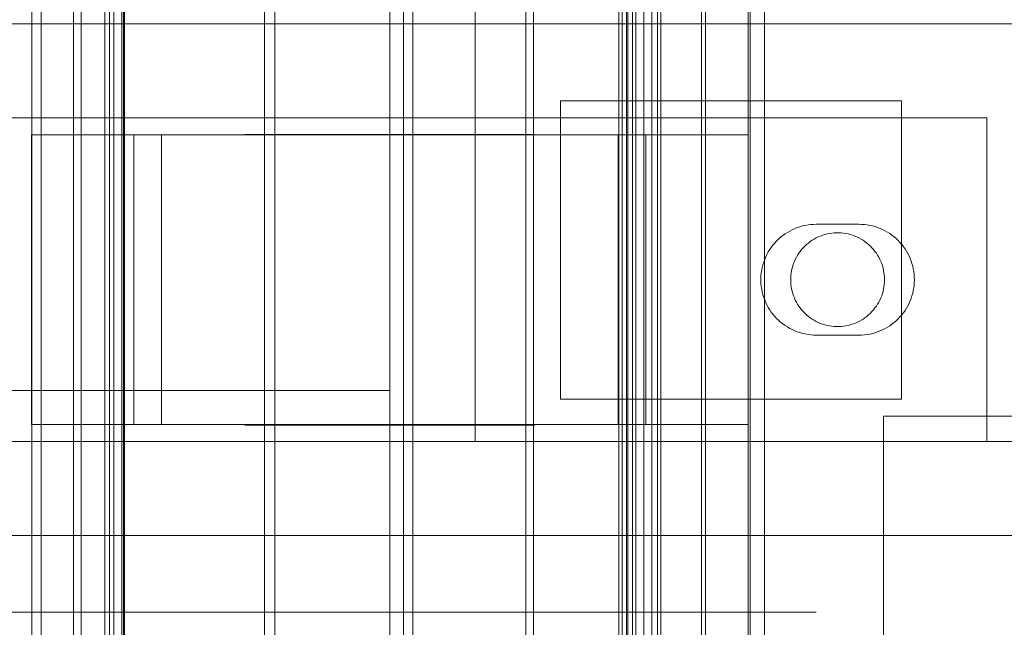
# Model space of a CAD drawing. Header units: millimetres. Extents: x -2233 to 65662, y -50530 to 6847.
# Tile 655 of 656: x 26707 to 26822, y -17772 to -17700. Entities that reach past the tile are written whole.
import ezdxf

# ---------------------------------------------------------------- set-up
doc = ezdxf.new("R2010")
doc.units = ezdxf.units.MM
for name, color, linetype, lineweight in [('COTAS_P', 1, 'Continuous', 0), ('superior_C03', 7, 'Continuous', 0), ('superior_C05', 7, 'Continuous', 0), ('superior_C05-C03', 7, 'Continuous', 0)]:
    doc.layers.add(name, color=color, linetype=linetype, lineweight=lineweight)
doc.dimstyles.new('R19_100', dxfattribs={"dimtxt": 250, "dimasz": 150, "dimexe": 150, "dimexo": 80, "dimgap": 100, "dimtad": 1, "dimtih": 1, "dimtoh": 1, "dimdsep": 46, "dimcen": 0.09, "dimadec": 0, "dimazin": 0, "dimtfac": 1, "dimtdec": 4, "dimtofl": 0, "dimtmove": 0, "dimatfit": 3, "dimfxl": 1, "dimtolj": 1, "dimtzin": 0, "dimarcsym": 0})

# ---------------------------------------------------------------- blocks, each defined once
blk = doc.blocks.new('DIM_R32_27')
at = {"layer": 'COTAS_P'}
for p, q in [((24250.07, -17080), (24400.07, -17035)), ((26750.07, -17080), (26600.07, -17035)), ((24250.07, -17980), (24250.07, -17080)), ((24250.07, -17080), (26750.07, -17080)), ((24250.07, -17080), (24400.07, -17125)), ((26750.07, -17080), (26600.07, -17125)), ((26750.07, -17980), (26750.07, -17080))]:
    blk.add_line(p, q, dxfattribs=at)
blk.add_text('2500 P', height=250, dxfattribs=at).set_placement((25500.07, -16980))

msp = doc.modelspace()

# ---------------------------------------------------------------- linework, layer by layer
at = {"layer": 'superior_C03'}
for p, q in [((26708.073, -16505), (26708.073, -19495)), ((26709.17, -16505), (26709.17, -19495)), ((26712.993, -16505), (26712.993, -19495)), ((26713.863, -16505), (26713.863, -19495)), ((26716.641, -16505), (26716.641, -19495)), ((26717.2, -16505), (26717.2, -19495)), ((26718.66, -19495), (26718.66, -16505)), ((26718.852, -16505), (26718.852, -19495)), ((26717.704, -16750), (26717.704, -19250)), ((26718.972, -16750), (26718.972, -19250)), ((26735.374, -16750), (26735.374, -19250)), ((26736.569, -16750), (26736.569, -19250)), ((26751.685, -16750), (26751.685, -19250)), ((26752.76, -16750), (26752.76, -19250)), ((26766.009, -16750), (26766.009, -19250)), ((26766.924, -16750), (26766.924, -19250)), ((26776.921, -16750), (26776.921, -19250)), ((26777.307, -16750), (26777.307, -19250)), ((26777.797, -16750), (26777.797, -19250)), ((26777.973, -16750), (26777.973, -19250)), ((26778.516, -16750), (26778.516, -19250)), ((26778.906, -16750), (26778.906, -19250)), ((26779.847, -16750), (26779.847, -19250)), ((26780.78, -16750), (26780.78, -19250)), ((26781.446, -16750), (26781.446, -19250)), ((26781.832, -19250), (26781.832, -16750)), ((26786.595, -16750), (26786.595, -19250)), ((26787.09, -16750), (26787.09, -19250)), ((26792.065, -16750), (26792.065, -19250)), ((26792.318, -19250), (26792.318, -16750)), ((26793.998, -16750), (26793.998, -19250))]:
    msp.add_line(p, q, dxfattribs=at)
at = {"layer": 'superior_C05'}
for p, q in [((26760.067, -17750), (26760.067, -17670)), ((26660.067, -17701), (26840.067, -17701)), ((26770.067, -17745), (26770.067, -17710)), ((26770.067, -17710), (26810.067, -17710)), ((26810.067, -17710), (26810.067, -17745)), ((26680.067, -17712), (26820.067, -17712)), ((26820.067, -17750), (26820.067, -17712)), ((26708.067, -17714), (26728.164, -17714)), ((26708.067, -17748), (26708.067, -17714)), ((26708.067, -17714), (26720.067, -17714)), ((26723.277, -17714), (26720.067, -17714)), ((26720.067, -17748), (26720.067, -17714)), ((26723.277, -17748), (26723.277, -17714)), ((26723.277, -17714), (26723.955, -17714)), ((26723.955, -17714), (26724.694, -17714)), ((26724.694, -17714), (26725.491, -17714)), ((26725.491, -17714), (26726.345, -17714)), ((26726.345, -17714), (26727.254, -17714)), ((26727.254, -17714), (26728.215, -17714)), ((26728.164, -17714), (26771.971, -17714)), ((26728.215, -17714), (26729.226, -17714)), ((26729.226, -17714), (26730.285, -17714)), ((26730.285, -17714), (26731.39, -17714)), ((26731.39, -17714), (26732.538, -17714)), ((26732.538, -17714), (26733.727, -17714)), ((26733.072, -17714), (26733.111, -17714)), ((26733.115, -17713.95), (26733.073, -17713.95)), ((26733.119, -17714), (26733.074, -17714)), ((26733.111, -17714), (26733.192, -17714)), ((26733.199, -17713.95), (26733.115, -17713.95)), ((26733.206, -17714), (26733.119, -17714)), ((26733.192, -17714), (26733.316, -17714)), ((26733.326, -17713.95), (26733.199, -17713.95)), ((26733.334, -17714), (26733.206, -17714)), ((26733.316, -17714), (26733.48, -17714)), ((26733.494, -17713.95), (26733.326, -17713.95)), ((26733.504, -17714), (26733.334, -17714)), ((26733.48, -17714), (26733.686, -17714)), ((26733.703, -17713.95), (26733.494, -17713.95)), ((26733.715, -17714), (26733.504, -17714)), ((26733.686, -17714), (26733.932, -17714)), ((26733.953, -17713.95), (26733.703, -17713.95)), ((26733.966, -17714), (26733.715, -17714)), ((26733.727, -17714), (26734.953, -17714)), ((26733.932, -17714), (26734.219, -17714)), ((26734.243, -17713.95), (26733.953, -17713.95)), ((26734.258, -17714), (26733.966, -17714)), ((26734.219, -17714), (26734.544, -17714)), ((26734.572, -17713.95), (26734.243, -17713.95)), ((26734.588, -17714), (26734.258, -17714)), ((26734.544, -17714), (26734.908, -17714)), ((26734.94, -17713.95), (26734.572, -17713.95)), ((26734.957, -17714), (26734.588, -17714)), ((26734.908, -17714), (26735.31, -17714)), ((26735.345, -17713.95), (26734.94, -17713.95)), ((26734.953, -17714), (26736.214, -17714)), ((26735.363, -17714), (26734.957, -17714)), ((26735.31, -17714), (26735.748, -17714)), ((26735.787, -17713.95), (26735.345, -17713.95)), ((26735.805, -17714), (26735.363, -17714)), ((26735.748, -17714), (26736.221, -17714)), ((26736.265, -17713.95), (26735.787, -17713.95)), ((26736.283, -17714), (26735.805, -17714)), ((26736.214, -17714), (26737.507, -17714)), ((26736.221, -17714), (26736.729, -17714)), ((26736.776, -17713.95), (26736.265, -17713.95)), ((26736.795, -17714), (26736.283, -17714)), ((26736.729, -17714), (26737.27, -17714)), ((26737.321, -17713.95), (26736.776, -17713.95)), ((26737.34, -17714), (26736.795, -17714)), ((26737.27, -17714), (26737.842, -17714)), ((26737.898, -17713.95), (26737.321, -17713.95)), ((26737.917, -17714), (26737.34, -17714)), ((26737.507, -17714), (26738.828, -17714)), ((26737.602, -17713.95), (26737.571, -17713.95)), ((26737.664, -17713.95), (26737.602, -17713.95)), ((26737.757, -17713.95), (26737.664, -17713.95)), ((26737.881, -17713.95), (26737.757, -17713.95)), ((26737.842, -17714), (26738.445, -17714)), ((26738.035, -17713.95), (26737.881, -17713.95)), ((26738.505, -17713.95), (26737.898, -17713.95)), ((26738.523, -17714), (26737.917, -17714)), ((26738.218, -17713.95), (26738.035, -17713.95)), ((26738.432, -17713.95), (26738.218, -17713.95)), ((26738.674, -17713.95), (26738.432, -17713.95)), ((26738.445, -17714), (26739.077, -17714)), ((26739.14, -17713.95), (26738.505, -17713.95)), ((26739.158, -17714), (26738.523, -17714)), ((26738.944, -17713.95), (26738.674, -17713.95)), ((26738.828, -17714), (26740.176, -17714)), ((26739.242, -17713.95), (26738.944, -17713.95)), ((26739.077, -17714), (26739.736, -17714)), ((26739.803, -17713.95), (26739.14, -17713.95)), ((26739.82, -17714), (26739.158, -17714)), ((26739.567, -17713.95), (26739.242, -17713.95)), ((26739.918, -17713.95), (26739.567, -17713.95)), ((26739.736, -17714), (26740.376, -17714)), ((26740.491, -17713.95), (26739.803, -17713.95)), ((26740.508, -17714), (26739.82, -17714)), ((26740.295, -17713.95), (26739.918, -17713.95)), ((26740.176, -17714), (26741.546, -17714)), ((26740.695, -17713.95), (26740.295, -17713.95)), ((26740.376, -17714), (26741.038, -17714)), ((26741.203, -17713.95), (26740.491, -17713.95)), ((26741.219, -17714), (26740.508, -17714)), ((26741.119, -17713.95), (26740.695, -17713.95)), ((26741.038, -17714), (26741.72, -17714)), ((26741.565, -17713.95), (26741.119, -17713.95)), ((26741.937, -17713.95), (26741.203, -17713.95)), ((26741.952, -17714), (26741.219, -17714)), ((26741.546, -17714), (26742.936, -17714)), ((26742.033, -17713.95), (26741.565, -17713.95)), ((26741.72, -17714), (26742.42, -17714)), ((26742.691, -17713.95), (26741.937, -17713.95)), ((26742.705, -17714), (26741.952, -17714)), ((26742.52, -17713.95), (26742.033, -17713.95)), ((26742.42, -17714), (26743.136, -17714)), ((26743.026, -17713.95), (26742.52, -17713.95)), ((26743.464, -17713.95), (26742.691, -17713.95)), ((26743.477, -17714), (26742.705, -17714)), ((26742.936, -17714), (26744.343, -17714)), ((26743.55, -17713.95), (26743.026, -17713.95)), ((26743.136, -17714), (26743.868, -17714)), ((26744.253, -17713.95), (26743.464, -17713.95)), ((26744.264, -17714), (26743.477, -17714)), ((26744.089, -17713.95), (26743.55, -17713.95)), ((26743.868, -17714), (26744.613, -17714)), ((26744.644, -17713.95), (26744.089, -17713.95)), ((26745.057, -17713.95), (26744.253, -17713.95)), ((26745.066, -17714), (26744.264, -17714)), ((26744.343, -17714), (26745.762, -17714)), ((26744.613, -17714), (26745.37, -17714)), ((26745.212, -17713.95), (26744.644, -17713.95)), ((26745.873, -17713.95), (26745.057, -17713.95)), ((26745.881, -17714), (26745.066, -17714)), ((26745.792, -17713.95), (26745.212, -17713.95)), ((26745.37, -17714), (26746.137, -17714)), ((26745.762, -17714), (26747.192, -17714)), ((26746.383, -17713.95), (26745.792, -17713.95)), ((26746.699, -17713.95), (26745.873, -17713.95)), ((26746.706, -17714), (26745.881, -17714)), ((26746.137, -17714), (26746.913, -17714)), ((26746.983, -17713.95), (26746.383, -17713.95)), ((26747.534, -17713.95), (26746.699, -17713.95)), ((26747.539, -17714), (26746.706, -17714)), ((26746.913, -17714), (26747.696, -17714)), ((26747.591, -17713.95), (26746.983, -17713.95)), ((26747.192, -17714), (26748.628, -17714)), ((26748.375, -17713.95), (26747.534, -17713.95)), ((26748.378, -17714), (26747.539, -17714)), ((26748.204, -17713.95), (26747.591, -17713.95)), ((26747.696, -17714), (26748.483, -17714)), ((26748.823, -17713.95), (26748.204, -17713.95)), ((26749.22, -17713.95), (26748.375, -17713.95)), ((26749.222, -17714), (26748.378, -17714)), ((26748.483, -17714), (26749.275, -17714)), ((26748.628, -17714), (26750.067, -17714)), ((26749.444, -17713.95), (26748.823, -17713.95)), ((26750.067, -17713.95), (26749.22, -17713.95)), ((26750.067, -17714), (26749.222, -17714)), ((26750.067, -17714), (26749.275, -17714)), ((26750.067, -17713.95), (26749.444, -17713.95)), ((26750.067, -17713.95), (26750.915, -17713.95)), ((26750.691, -17713.95), (26750.067, -17713.95)), ((26750.913, -17714), (26750.067, -17714)), ((26750.067, -17714), (26750.86, -17714)), ((26750.067, -17714), (26751.507, -17714)), ((26751.312, -17713.95), (26750.691, -17713.95)), ((26750.86, -17714), (26751.652, -17714)), ((26751.757, -17714), (26750.913, -17714)), ((26750.915, -17713.95), (26751.76, -17713.95)), ((26751.931, -17713.95), (26751.312, -17713.95)), ((26751.507, -17714), (26752.943, -17714)), ((26751.652, -17714), (26752.439, -17714)), ((26752.596, -17714), (26751.757, -17714)), ((26751.76, -17713.95), (26752.601, -17713.95)), ((26752.544, -17713.95), (26751.931, -17713.95)), ((26752.439, -17714), (26753.222, -17714)), ((26753.152, -17713.95), (26752.544, -17713.95)), ((26753.429, -17714), (26752.596, -17714)), ((26752.601, -17713.95), (26753.436, -17713.95)), ((26752.943, -17714), (26754.373, -17714)), ((26753.752, -17713.95), (26753.152, -17713.95)), ((26753.222, -17714), (26753.998, -17714)), ((26754.254, -17714), (26753.429, -17714)), ((26753.436, -17713.95), (26754.262, -17713.95)), ((26754.343, -17713.95), (26753.752, -17713.95)), ((26753.998, -17714), (26754.765, -17714)), ((26755.069, -17714), (26754.254, -17714)), ((26754.262, -17713.95), (26755.078, -17713.95)), ((26754.923, -17713.95), (26754.343, -17713.95)), ((26754.373, -17714), (26755.792, -17714)), ((26754.765, -17714), (26755.522, -17714)), ((26755.491, -17713.95), (26754.923, -17713.95)), ((26755.871, -17714), (26755.069, -17714)), ((26755.078, -17713.95), (26755.882, -17713.95)), ((26756.046, -17713.95), (26755.491, -17713.95)), ((26755.522, -17714), (26756.267, -17714)), ((26755.792, -17714), (26757.199, -17714)), ((26756.658, -17714), (26755.871, -17714)), ((26755.882, -17713.95), (26756.671, -17713.95)), ((26756.585, -17713.95), (26756.046, -17713.95)), ((26756.267, -17714), (26756.999, -17714)), ((26757.109, -17713.95), (26756.585, -17713.95)), ((26757.43, -17714), (26756.658, -17714)), ((26756.671, -17713.95), (26757.444, -17713.95)), ((26756.999, -17714), (26757.715, -17714)), ((26757.615, -17713.95), (26757.109, -17713.95)), ((26757.199, -17714), (26758.589, -17714)), ((26758.183, -17714), (26757.43, -17714)), ((26757.444, -17713.95), (26758.198, -17713.95)), ((26758.102, -17713.95), (26757.615, -17713.95)), ((26757.715, -17714), (26758.415, -17714)), ((26758.57, -17713.95), (26758.102, -17713.95)), ((26758.916, -17714), (26758.183, -17714)), ((26758.198, -17713.95), (26758.932, -17713.95)), ((26758.415, -17714), (26759.097, -17714)), ((26759.016, -17713.95), (26758.57, -17713.95)), ((26758.589, -17714), (26759.959, -17714)), ((26759.627, -17714), (26758.916, -17714)), ((26758.932, -17713.95), (26759.644, -17713.95)), ((26759.44, -17713.95), (26759.016, -17713.95)), ((26759.097, -17714), (26759.759, -17714)), ((26759.84, -17713.95), (26759.44, -17713.95)), ((26760.315, -17714), (26759.627, -17714)), ((26759.644, -17713.95), (26760.332, -17713.95)), ((26760.399, -17714), (26759.759, -17714)), ((26760.217, -17713.95), (26759.84, -17713.95)), ((26759.959, -17714), (26761.307, -17714)), ((26760.568, -17713.95), (26760.217, -17713.95)), ((26760.977, -17714), (26760.315, -17714)), ((26760.332, -17713.95), (26760.995, -17713.95)), ((26760.399, -17714), (26761.058, -17714)), ((26760.893, -17713.95), (26760.568, -17713.95)), ((26761.191, -17713.95), (26760.893, -17713.95)), ((26761.612, -17714), (26760.977, -17714)), ((26760.995, -17713.95), (26761.63, -17713.95)), ((26761.058, -17714), (26761.69, -17714)), ((26761.461, -17713.95), (26761.191, -17713.95)), ((26761.307, -17714), (26762.628, -17714)), ((26761.703, -17713.95), (26761.461, -17713.95)), ((26762.218, -17714), (26761.612, -17714)), ((26761.63, -17713.95), (26762.237, -17713.95)), ((26761.69, -17714), (26762.293, -17714)), ((26761.917, -17713.95), (26761.703, -17713.95)), ((26762.1, -17713.95), (26761.917, -17713.95)), ((26762.254, -17713.95), (26762.1, -17713.95)), ((26762.795, -17714), (26762.218, -17714)), ((26762.237, -17713.95), (26762.814, -17713.95)), ((26762.378, -17713.95), (26762.254, -17713.95)), ((26762.293, -17714), (26762.865, -17714)), ((26762.47, -17713.95), (26762.378, -17713.95)), ((26762.533, -17713.95), (26762.47, -17713.95)), ((26762.564, -17713.95), (26762.533, -17713.95)), ((26762.628, -17714), (26763.921, -17714)), ((26763.34, -17714), (26762.795, -17714)), ((26762.814, -17713.95), (26763.359, -17713.95)), ((26762.865, -17714), (26763.406, -17714)), ((26763.852, -17714), (26763.34, -17714)), ((26763.359, -17713.95), (26763.87, -17713.95)), ((26763.406, -17714), (26763.914, -17714)), ((26764.33, -17714), (26763.852, -17714)), ((26763.87, -17713.95), (26764.348, -17713.95)), ((26763.914, -17714), (26764.387, -17714)), ((26763.921, -17714), (26765.182, -17714)), ((26764.772, -17714), (26764.33, -17714)), ((26764.348, -17713.95), (26764.79, -17713.95)), ((26764.387, -17714), (26764.825, -17714)), ((26765.178, -17714), (26764.772, -17714)), ((26764.79, -17713.95), (26765.195, -17713.95)), ((26764.825, -17714), (26765.227, -17714)), ((26765.547, -17714), (26765.178, -17714)), ((26765.182, -17714), (26766.408, -17714)), ((26765.195, -17713.95), (26765.563, -17713.95)), ((26765.227, -17714), (26765.591, -17714)), ((26765.877, -17714), (26765.547, -17714)), ((26765.563, -17713.95), (26765.892, -17713.95)), ((26765.591, -17714), (26765.916, -17714)), ((26766.169, -17714), (26765.877, -17714)), ((26765.892, -17713.95), (26766.182, -17713.95)), ((26765.916, -17714), (26766.203, -17714)), ((26766.42, -17714), (26766.169, -17714)), ((26766.182, -17713.95), (26766.432, -17713.95)), ((26766.203, -17714), (26766.449, -17714)), ((26766.408, -17714), (26767.596, -17714)), ((26766.631, -17714), (26766.42, -17714)), ((26766.432, -17713.95), (26766.641, -17713.95)), ((26766.449, -17714), (26766.655, -17714)), ((26766.801, -17714), (26766.631, -17714)), ((26766.641, -17713.95), (26766.809, -17713.95)), ((26766.655, -17714), (26766.819, -17714)), ((26766.929, -17714), (26766.801, -17714)), ((26766.809, -17713.95), (26766.936, -17713.95)), ((26766.819, -17714), (26766.943, -17714)), ((26767.016, -17714), (26766.929, -17714)), ((26766.936, -17713.95), (26767.02, -17713.95)), ((26766.943, -17714), (26767.024, -17714)), ((26767.02, -17713.95), (26767.062, -17713.95)), ((26767.024, -17714), (26767.063, -17714)), ((26767.596, -17714), (26768.745, -17714)), ((26768.745, -17714), (26769.849, -17714)), ((26769.849, -17714), (26770.909, -17714)), ((26770.909, -17714), (26771.92, -17714)), ((26771.92, -17714), (26772.881, -17714)), ((26771.971, -17714), (26792.067, -17714)), ((26772.881, -17714), (26773.79, -17714)), ((26773.79, -17714), (26774.644, -17714)), ((26774.644, -17714), (26775.441, -17714)), ((26775.441, -17714), (26776.18, -17714)), ((26776.858, -17714), (26776.18, -17714)), ((26780.067, -17714), (26776.858, -17714)), ((26776.858, -17748), (26776.858, -17714)), ((26792.067, -17714), (26780.067, -17714)), ((26780.067, -17748), (26780.067, -17714)), ((26792.067, -17714), (26792.067, -17748)), ((26798.78, -17724.629), (26798.464, -17724.701)), ((26799.099, -17724.573), (26798.78, -17724.629)), ((26799.42, -17724.532), (26799.099, -17724.573)), ((26799.743, -17724.508), (26799.42, -17724.532)), ((26800.067, -17724.5), (26799.743, -17724.508)), ((26800.067, -17724.5), (26805.067, -17724.5)), ((26805.067, -17724.5), (26805.386, -17724.508)), ((26805.705, -17724.531), (26805.386, -17724.508)), ((26806.021, -17724.57), (26805.705, -17724.531)), ((26806.336, -17724.625), (26806.021, -17724.57)), ((26806.647, -17724.695), (26806.336, -17724.625)), ((26796.143, -17725.819), (26795.889, -17726.021)), ((26796.406, -17725.629), (26796.143, -17725.819)), ((26796.678, -17725.454), (26796.406, -17725.629)), ((26796.959, -17725.292), (26796.678, -17725.454)), ((26797.247, -17725.144), (26796.959, -17725.292)), ((26797.543, -17725.01), (26797.247, -17725.144)), ((26797.844, -17724.892), (26797.543, -17725.01)), ((26798.152, -17724.789), (26797.844, -17724.892)), ((26798.464, -17724.701), (26798.152, -17724.789)), ((26800.816, -17725.786), (26800.558, -17725.88)), ((26801.078, -17725.706), (26800.816, -17725.786)), ((26801.344, -17725.638), (26801.078, -17725.706)), ((26801.612, -17725.584), (26801.344, -17725.638)), ((26801.884, -17725.543), (26801.612, -17725.584)), ((26802.156, -17725.515), (26801.884, -17725.543)), ((26802.43, -17725.502), (26802.156, -17725.515)), ((26802.705, -17725.502), (26802.43, -17725.502)), ((26802.979, -17725.515), (26802.705, -17725.502)), ((26803.251, -17725.543), (26802.979, -17725.515)), ((26803.523, -17725.584), (26803.251, -17725.543)), ((26803.791, -17725.638), (26803.523, -17725.584)), ((26804.057, -17725.706), (26803.791, -17725.638)), ((26804.319, -17725.786), (26804.057, -17725.706)), ((26804.577, -17725.88), (26804.319, -17725.786)), ((26806.954, -17724.78), (26806.647, -17724.695)), ((26807.257, -17724.88), (26806.954, -17724.78)), ((26807.555, -17724.995), (26807.257, -17724.88)), ((26807.847, -17725.124), (26807.555, -17724.995)), ((26808.132, -17725.268), (26807.847, -17725.124)), ((26808.409, -17725.425), (26808.132, -17725.268)), ((26808.679, -17725.595), (26808.409, -17725.425)), ((26808.94, -17725.779), (26808.679, -17725.595)), ((26809.191, -17725.975), (26808.94, -17725.779)), ((26794.986, -17726.947), (26794.79, -17727.206)), ((26795.194, -17726.699), (26794.986, -17726.947)), ((26795.414, -17726.461), (26795.194, -17726.699)), ((26795.646, -17726.235), (26795.414, -17726.461)), ((26795.889, -17726.021), (26795.646, -17726.235)), ((26798.928, -17726.876), (26798.727, -17727.063)), ((26799.138, -17726.7), (26798.928, -17726.876)), ((26799.357, -17726.534), (26799.138, -17726.7)), ((26799.583, -17726.38), (26799.357, -17726.534)), ((26799.817, -17726.237), (26799.583, -17726.38)), ((26800.058, -17726.106), (26799.817, -17726.237)), ((26800.305, -17725.987), (26800.058, -17726.106)), ((26800.558, -17725.88), (26800.305, -17725.987)), ((26804.83, -17725.987), (26804.577, -17725.88)), ((26805.077, -17726.106), (26804.83, -17725.987)), ((26805.317, -17726.237), (26805.077, -17726.106)), ((26805.551, -17726.38), (26805.317, -17726.237)), ((26805.778, -17726.534), (26805.551, -17726.38)), ((26805.997, -17726.7), (26805.778, -17726.534)), ((26806.207, -17726.876), (26805.997, -17726.7)), ((26806.408, -17727.063), (26806.207, -17726.876)), ((26809.433, -17726.184), (26809.191, -17725.975)), ((26809.664, -17726.404), (26809.433, -17726.184)), ((26809.884, -17726.635), (26809.664, -17726.404)), ((26810.092, -17726.876), (26809.884, -17726.635)), ((26810.288, -17727.128), (26810.092, -17726.876)), ((26794.283, -17728.035), (26794.143, -17728.327)), ((26794.438, -17727.75), (26794.283, -17728.035)), ((26794.607, -17727.473), (26794.438, -17727.75)), ((26794.79, -17727.206), (26794.607, -17727.473)), ((26797.874, -17728.132), (26797.737, -17728.37)), ((26798.023, -17727.902), (26797.874, -17728.132)), ((26798.183, -17727.679), (26798.023, -17727.902)), ((26798.354, -17727.465), (26798.183, -17727.679)), ((26798.536, -17727.259), (26798.354, -17727.465)), ((26798.727, -17727.063), (26798.536, -17727.259)), ((26806.599, -17727.259), (26806.408, -17727.063)), ((26806.781, -17727.465), (26806.599, -17727.259)), ((26806.952, -17727.679), (26806.781, -17727.465)), ((26807.112, -17727.902), (26806.952, -17727.679)), ((26807.261, -17728.132), (26807.112, -17727.902)), ((26807.398, -17728.37), (26807.261, -17728.132)), ((26810.472, -17727.389), (26810.288, -17727.128)), ((26810.643, -17727.658), (26810.472, -17727.389)), ((26810.8, -17727.936), (26810.643, -17727.658)), ((26810.943, -17728.221), (26810.8, -17727.936)), ((26793.81, -17729.24), (26793.73, -17729.554)), ((26793.906, -17728.93), (26793.81, -17729.24)), ((26794.017, -17728.625), (26793.906, -17728.93)), ((26794.143, -17728.327), (26794.017, -17728.625)), ((26797.399, -17729.119), (26797.312, -17729.379)), ((26797.499, -17728.864), (26797.399, -17729.119)), ((26797.612, -17728.614), (26797.499, -17728.864)), ((26797.737, -17728.37), (26797.612, -17728.614)), ((26807.523, -17728.614), (26807.398, -17728.37)), ((26807.636, -17728.864), (26807.523, -17728.614)), ((26807.736, -17729.119), (26807.636, -17728.864)), ((26807.823, -17729.379), (26807.736, -17729.119)), ((26811.073, -17728.513), (26810.943, -17728.221)), ((26811.188, -17728.81), (26811.073, -17728.513)), ((26811.288, -17729.113), (26811.188, -17728.81)), ((26811.373, -17729.421), (26811.288, -17729.113)), ((26793.618, -17730.192), (26793.586, -17730.514)), ((26793.666, -17729.871), (26793.618, -17730.192)), ((26793.73, -17729.554), (26793.666, -17729.871)), ((26797.095, -17730.452), (26797.074, -17730.726)), ((26797.129, -17730.18), (26797.095, -17730.452)), ((26797.177, -17729.91), (26797.129, -17730.18)), ((26797.238, -17729.643), (26797.177, -17729.91)), ((26797.312, -17729.379), (26797.238, -17729.643)), ((26807.897, -17729.643), (26807.823, -17729.379)), ((26807.958, -17729.91), (26807.897, -17729.643)), ((26808.006, -17730.18), (26807.958, -17729.91)), ((26808.04, -17730.452), (26808.006, -17730.18)), ((26808.061, -17730.726), (26808.04, -17730.452)), ((26811.443, -17729.732), (26811.373, -17729.421)), ((26811.497, -17730.046), (26811.443, -17729.732)), ((26811.536, -17730.363), (26811.497, -17730.046)), ((26811.56, -17730.681), (26811.536, -17730.363)), ((26793.586, -17730.514), (26793.57, -17730.838)), ((26793.57, -17730.838), (26793.57, -17731.162)), ((26793.57, -17731.162), (26793.586, -17731.486)), ((26793.586, -17731.486), (26793.618, -17731.808)), ((26797.074, -17730.726), (26797.067, -17731)), ((26797.067, -17731), (26797.074, -17731.274)), ((26797.074, -17731.274), (26797.095, -17731.548)), ((26797.095, -17731.548), (26797.129, -17731.82)), ((26808.006, -17731.82), (26808.04, -17731.548)), ((26808.04, -17731.548), (26808.061, -17731.274)), ((26808.067, -17731), (26808.061, -17730.726)), ((26808.067, -17731), (26808.061, -17731.274)), ((26811.536, -17731.637), (26811.56, -17731.319)), ((26811.567, -17731), (26811.56, -17730.681)), ((26811.56, -17731.319), (26811.567, -17731)), ((26793.618, -17731.808), (26793.666, -17732.129)), ((26793.666, -17732.129), (26793.73, -17732.446)), ((26793.73, -17732.446), (26793.81, -17732.76)), ((26793.81, -17732.76), (26793.906, -17733.07)), ((26797.129, -17731.82), (26797.177, -17732.09)), ((26797.177, -17732.09), (26797.238, -17732.357)), ((26797.238, -17732.357), (26797.312, -17732.621)), ((26797.312, -17732.621), (26797.399, -17732.881)), ((26807.736, -17732.881), (26807.823, -17732.621)), ((26807.823, -17732.621), (26807.897, -17732.357)), ((26807.897, -17732.357), (26807.958, -17732.09)), ((26807.958, -17732.09), (26808.006, -17731.82)), ((26811.288, -17732.887), (26811.373, -17732.579)), ((26811.373, -17732.579), (26811.443, -17732.268)), ((26811.443, -17732.268), (26811.497, -17731.954)), ((26811.497, -17731.954), (26811.536, -17731.637)), ((26793.906, -17733.07), (26794.017, -17733.375)), ((26794.017, -17733.375), (26794.143, -17733.673)), ((26794.143, -17733.673), (26794.283, -17733.965)), ((26797.399, -17732.881), (26797.499, -17733.136)), ((26797.499, -17733.136), (26797.612, -17733.386)), ((26797.612, -17733.386), (26797.737, -17733.63)), ((26797.737, -17733.63), (26797.874, -17733.868)), ((26797.874, -17733.868), (26798.023, -17734.098)), ((26807.112, -17734.098), (26807.261, -17733.868)), ((26807.261, -17733.868), (26807.398, -17733.63)), ((26807.398, -17733.63), (26807.523, -17733.386)), ((26807.523, -17733.386), (26807.636, -17733.136)), ((26807.636, -17733.136), (26807.736, -17732.881)), ((26810.8, -17734.064), (26810.943, -17733.779)), ((26810.943, -17733.779), (26811.073, -17733.487)), ((26811.073, -17733.487), (26811.188, -17733.19)), ((26811.188, -17733.19), (26811.288, -17732.887)), ((26794.283, -17733.965), (26794.438, -17734.25)), ((26794.438, -17734.25), (26794.607, -17734.527)), ((26794.607, -17734.527), (26794.79, -17734.794)), ((26794.79, -17734.794), (26794.986, -17735.053)), ((26794.986, -17735.053), (26795.194, -17735.301)), ((26798.023, -17734.098), (26798.183, -17734.321)), ((26798.183, -17734.321), (26798.354, -17734.535)), ((26798.354, -17734.535), (26798.536, -17734.741)), ((26798.536, -17734.741), (26798.727, -17734.937)), ((26798.727, -17734.937), (26798.928, -17735.124)), ((26806.207, -17735.124), (26806.408, -17734.937)), ((26806.408, -17734.937), (26806.599, -17734.741)), ((26806.599, -17734.741), (26806.781, -17734.535)), ((26806.781, -17734.535), (26806.952, -17734.321)), ((26806.952, -17734.321), (26807.112, -17734.098)), ((26810.092, -17735.124), (26810.288, -17734.872)), ((26810.288, -17734.872), (26810.472, -17734.611)), ((26810.472, -17734.611), (26810.643, -17734.342)), ((26810.643, -17734.342), (26810.8, -17734.064)), ((26795.194, -17735.301), (26795.414, -17735.539)), ((26795.414, -17735.539), (26795.646, -17735.765)), ((26795.646, -17735.765), (26795.889, -17735.979)), ((26795.889, -17735.979), (26796.143, -17736.181)), ((26796.143, -17736.181), (26796.406, -17736.371)), ((26798.928, -17735.124), (26799.138, -17735.3)), ((26799.138, -17735.3), (26799.357, -17735.466)), ((26799.357, -17735.466), (26799.583, -17735.62)), ((26799.583, -17735.62), (26799.817, -17735.763)), ((26799.817, -17735.763), (26800.058, -17735.894)), ((26800.058, -17735.894), (26800.305, -17736.013)), ((26800.305, -17736.013), (26800.558, -17736.12)), ((26800.558, -17736.12), (26800.816, -17736.214)), ((26800.816, -17736.214), (26801.078, -17736.294)), ((26804.057, -17736.294), (26804.319, -17736.214)), ((26804.319, -17736.214), (26804.577, -17736.12)), ((26804.577, -17736.12), (26804.83, -17736.013)), ((26804.83, -17736.013), (26805.077, -17735.894)), ((26805.077, -17735.894), (26805.317, -17735.763)), ((26805.317, -17735.763), (26805.551, -17735.62)), ((26805.551, -17735.62), (26805.778, -17735.466)), ((26805.778, -17735.466), (26805.997, -17735.3)), ((26805.997, -17735.3), (26806.207, -17735.124)), ((26808.679, -17736.405), (26808.94, -17736.221)), ((26808.94, -17736.221), (26809.191, -17736.025)), ((26809.191, -17736.025), (26809.433, -17735.816)), ((26809.433, -17735.816), (26809.664, -17735.596)), ((26809.664, -17735.596), (26809.884, -17735.365)), ((26809.884, -17735.365), (26810.092, -17735.124)), ((26796.406, -17736.371), (26796.678, -17736.546)), ((26796.678, -17736.546), (26796.959, -17736.708)), ((26796.959, -17736.708), (26797.247, -17736.856)), ((26797.247, -17736.856), (26797.543, -17736.99)), ((26797.543, -17736.99), (26797.844, -17737.108)), ((26797.844, -17737.108), (26798.152, -17737.211)), ((26798.152, -17737.211), (26798.464, -17737.299)), ((26798.464, -17737.299), (26798.78, -17737.371)), ((26798.78, -17737.371), (26799.099, -17737.427)), ((26801.078, -17736.294), (26801.344, -17736.362)), ((26801.344, -17736.362), (26801.612, -17736.416)), ((26801.612, -17736.416), (26801.884, -17736.457)), ((26801.884, -17736.457), (26802.156, -17736.485)), ((26802.156, -17736.485), (26802.43, -17736.498)), ((26802.43, -17736.498), (26802.705, -17736.498)), ((26802.705, -17736.498), (26802.979, -17736.485)), ((26802.979, -17736.485), (26803.251, -17736.457)), ((26803.251, -17736.457), (26803.523, -17736.416)), ((26803.523, -17736.416), (26803.791, -17736.362)), ((26803.791, -17736.362), (26804.057, -17736.294)), ((26806.021, -17737.43), (26806.336, -17737.375)), ((26806.336, -17737.375), (26806.647, -17737.305)), ((26806.647, -17737.305), (26806.954, -17737.22)), ((26806.954, -17737.22), (26807.257, -17737.12)), ((26807.257, -17737.12), (26807.555, -17737.005)), ((26807.555, -17737.005), (26807.847, -17736.876)), ((26807.847, -17736.876), (26808.132, -17736.732)), ((26808.132, -17736.732), (26808.409, -17736.575)), ((26808.409, -17736.575), (26808.679, -17736.405)), ((26799.099, -17737.427), (26799.42, -17737.468)), ((26799.42, -17737.468), (26799.743, -17737.492)), ((26800.067, -17737.5), (26799.743, -17737.492)), ((26805.067, -17737.5), (26800.067, -17737.5)), ((26805.067, -17737.5), (26805.386, -17737.492)), ((26805.386, -17737.492), (26805.705, -17737.469)), ((26805.705, -17737.469), (26806.021, -17737.43)), ((26690.067, -17744), (26750.067, -17744)), ((26750.067, -17744), (26750.067, -17750)), ((26810.067, -17745), (26770.067, -17745)), ((26708.067, -17748), (26728.164, -17748)), ((26708.067, -17748), (26720.067, -17748)), ((26720.067, -17748), (26723.277, -17748)), ((26723.277, -17748), (26723.955, -17748)), ((26723.955, -17748), (26724.694, -17748)), ((26724.694, -17748), (26725.491, -17748)), ((26725.491, -17748), (26726.345, -17748)), ((26726.345, -17748), (26727.254, -17748)), ((26727.254, -17748), (26728.215, -17748)), ((26728.164, -17748), (26771.971, -17748)), ((26728.215, -17748), (26729.226, -17748)), ((26729.226, -17748), (26730.285, -17748)), ((26730.285, -17748), (26731.39, -17748)), ((26731.39, -17748), (26732.538, -17748)), ((26732.538, -17748), (26733.727, -17748)), ((26733.072, -17748), (26733.111, -17748)), ((26733.115, -17748.05), (26733.073, -17748.05)), ((26733.119, -17748), (26733.074, -17748)), ((26733.111, -17748), (26733.192, -17748)), ((26733.199, -17748.05), (26733.115, -17748.05)), ((26733.206, -17748), (26733.119, -17748)), ((26733.192, -17748), (26733.316, -17748)), ((26733.326, -17748.05), (26733.199, -17748.05)), ((26733.334, -17748), (26733.206, -17748)), ((26733.316, -17748), (26733.48, -17748)), ((26733.494, -17748.05), (26733.326, -17748.05)), ((26733.504, -17748), (26733.334, -17748)), ((26733.48, -17748), (26733.686, -17748)), ((26733.703, -17748.05), (26733.494, -17748.05)), ((26733.715, -17748), (26733.504, -17748)), ((26733.686, -17748), (26733.932, -17748)), ((26733.953, -17748.05), (26733.703, -17748.05)), ((26733.966, -17748), (26733.715, -17748)), ((26733.727, -17748), (26734.953, -17748)), ((26733.932, -17748), (26734.219, -17748)), ((26734.243, -17748.05), (26733.953, -17748.05)), ((26734.258, -17748), (26733.966, -17748)), ((26734.219, -17748), (26734.544, -17748)), ((26734.572, -17748.05), (26734.243, -17748.05)), ((26734.588, -17748), (26734.258, -17748)), ((26734.544, -17748), (26734.908, -17748)), ((26734.94, -17748.05), (26734.572, -17748.05)), ((26734.957, -17748), (26734.588, -17748)), ((26734.908, -17748), (26735.31, -17748)), ((26735.345, -17748.05), (26734.94, -17748.05)), ((26734.953, -17748), (26736.214, -17748)), ((26735.363, -17748), (26734.957, -17748)), ((26735.31, -17748), (26735.748, -17748)), ((26735.787, -17748.05), (26735.345, -17748.05)), ((26735.805, -17748), (26735.363, -17748)), ((26735.748, -17748), (26736.221, -17748)), ((26736.265, -17748.05), (26735.787, -17748.05)), ((26736.283, -17748), (26735.805, -17748)), ((26736.214, -17748), (26737.507, -17748)), ((26736.221, -17748), (26736.729, -17748)), ((26736.776, -17748.05), (26736.265, -17748.05)), ((26736.795, -17748), (26736.283, -17748)), ((26736.729, -17748), (26737.27, -17748)), ((26737.321, -17748.05), (26736.776, -17748.05)), ((26737.34, -17748), (26736.795, -17748)), ((26737.27, -17748), (26737.842, -17748)), ((26737.898, -17748.05), (26737.321, -17748.05)), ((26737.917, -17748), (26737.34, -17748)), ((26737.507, -17748), (26738.828, -17748)), ((26737.602, -17748.05), (26737.571, -17748.05)), ((26737.664, -17748.05), (26737.602, -17748.05)), ((26737.757, -17748.05), (26737.664, -17748.05)), ((26737.881, -17748.05), (26737.757, -17748.05)), ((26737.842, -17748), (26738.445, -17748)), ((26738.035, -17748.05), (26737.881, -17748.05)), ((26738.505, -17748.05), (26737.898, -17748.05)), ((26738.523, -17748), (26737.917, -17748)), ((26738.218, -17748.05), (26738.035, -17748.05)), ((26738.432, -17748.05), (26738.218, -17748.05)), ((26738.674, -17748.05), (26738.432, -17748.05)), ((26738.445, -17748), (26739.077, -17748)), ((26739.14, -17748.05), (26738.505, -17748.05)), ((26739.158, -17748), (26738.523, -17748)), ((26738.944, -17748.05), (26738.674, -17748.05)), ((26738.828, -17748), (26740.176, -17748)), ((26739.242, -17748.05), (26738.944, -17748.05)), ((26739.077, -17748), (26739.736, -17748)), ((26739.803, -17748.05), (26739.14, -17748.05)), ((26739.82, -17748), (26739.158, -17748)), ((26739.567, -17748.05), (26739.242, -17748.05)), ((26739.918, -17748.05), (26739.567, -17748.05)), ((26739.736, -17748), (26740.376, -17748)), ((26740.491, -17748.05), (26739.803, -17748.05)), ((26740.508, -17748), (26739.82, -17748)), ((26740.295, -17748.05), (26739.918, -17748.05)), ((26740.176, -17748), (26741.546, -17748)), ((26740.695, -17748.05), (26740.295, -17748.05)), ((26740.376, -17748), (26741.038, -17748)), ((26741.203, -17748.05), (26740.491, -17748.05)), ((26741.219, -17748), (26740.508, -17748)), ((26741.119, -17748.05), (26740.695, -17748.05)), ((26741.038, -17748), (26741.72, -17748)), ((26741.565, -17748.05), (26741.119, -17748.05)), ((26741.937, -17748.05), (26741.203, -17748.05)), ((26741.952, -17748), (26741.219, -17748)), ((26741.546, -17748), (26742.936, -17748)), ((26742.033, -17748.05), (26741.565, -17748.05)), ((26741.72, -17748), (26742.42, -17748)), ((26742.691, -17748.05), (26741.937, -17748.05)), ((26742.705, -17748), (26741.952, -17748)), ((26742.52, -17748.05), (26742.033, -17748.05)), ((26742.42, -17748), (26743.136, -17748)), ((26743.026, -17748.05), (26742.52, -17748.05)), ((26743.464, -17748.05), (26742.691, -17748.05)), ((26743.477, -17748), (26742.705, -17748)), ((26742.936, -17748), (26744.343, -17748)), ((26743.55, -17748.05), (26743.026, -17748.05)), ((26743.136, -17748), (26743.868, -17748)), ((26744.253, -17748.05), (26743.464, -17748.05)), ((26744.264, -17748), (26743.477, -17748)), ((26744.089, -17748.05), (26743.55, -17748.05)), ((26743.868, -17748), (26744.613, -17748)), ((26744.644, -17748.05), (26744.089, -17748.05)), ((26745.057, -17748.05), (26744.253, -17748.05)), ((26745.066, -17748), (26744.264, -17748)), ((26744.343, -17748), (26745.762, -17748)), ((26744.613, -17748), (26745.37, -17748)), ((26745.212, -17748.05), (26744.644, -17748.05)), ((26745.873, -17748.05), (26745.057, -17748.05)), ((26745.881, -17748), (26745.066, -17748)), ((26745.792, -17748.05), (26745.212, -17748.05)), ((26745.37, -17748), (26746.137, -17748)), ((26745.762, -17748), (26747.192, -17748)), ((26746.383, -17748.05), (26745.792, -17748.05)), ((26746.699, -17748.05), (26745.873, -17748.05)), ((26746.706, -17748), (26745.881, -17748)), ((26746.137, -17748), (26746.913, -17748)), ((26746.983, -17748.05), (26746.383, -17748.05)), ((26747.534, -17748.05), (26746.699, -17748.05)), ((26747.539, -17748), (26746.706, -17748)), ((26746.913, -17748), (26747.696, -17748)), ((26747.591, -17748.05), (26746.983, -17748.05)), ((26747.192, -17748), (26748.628, -17748)), ((26748.375, -17748.05), (26747.534, -17748.05)), ((26748.378, -17748), (26747.539, -17748)), ((26748.204, -17748.05), (26747.591, -17748.05)), ((26747.696, -17748), (26748.483, -17748)), ((26748.823, -17748.05), (26748.204, -17748.05)), ((26749.22, -17748.05), (26748.375, -17748.05)), ((26749.222, -17748), (26748.378, -17748)), ((26748.483, -17748), (26749.275, -17748)), ((26748.628, -17748), (26750.067, -17748)), ((26749.444, -17748.05), (26748.823, -17748.05)), ((26750.067, -17748.05), (26749.22, -17748.05)), ((26750.067, -17748), (26749.222, -17748)), ((26750.067, -17748), (26749.275, -17748)), ((26750.067, -17748.05), (26749.444, -17748.05)), ((26750.913, -17748), (26750.067, -17748)), ((26750.067, -17748), (26750.86, -17748)), ((26750.067, -17748), (26751.507, -17748)), ((26750.067, -17748.05), (26750.915, -17748.05)), ((26750.691, -17748.05), (26750.067, -17748.05)), ((26751.312, -17748.05), (26750.691, -17748.05)), ((26750.86, -17748), (26751.652, -17748)), ((26751.757, -17748), (26750.913, -17748)), ((26750.915, -17748.05), (26751.76, -17748.05)), ((26751.931, -17748.05), (26751.312, -17748.05)), ((26751.507, -17748), (26752.943, -17748)), ((26751.652, -17748), (26752.439, -17748)), ((26752.596, -17748), (26751.757, -17748)), ((26751.76, -17748.05), (26752.601, -17748.05)), ((26752.544, -17748.05), (26751.931, -17748.05)), ((26752.439, -17748), (26753.222, -17748)), ((26753.152, -17748.05), (26752.544, -17748.05)), ((26753.429, -17748), (26752.596, -17748)), ((26752.601, -17748.05), (26753.436, -17748.05)), ((26752.943, -17748), (26754.373, -17748)), ((26753.752, -17748.05), (26753.152, -17748.05)), ((26753.222, -17748), (26753.998, -17748)), ((26754.254, -17748), (26753.429, -17748)), ((26753.436, -17748.05), (26754.262, -17748.05)), ((26754.343, -17748.05), (26753.752, -17748.05)), ((26753.998, -17748), (26754.765, -17748)), ((26755.069, -17748), (26754.254, -17748)), ((26754.262, -17748.05), (26755.078, -17748.05)), ((26754.923, -17748.05), (26754.343, -17748.05)), ((26754.373, -17748), (26755.792, -17748)), ((26754.765, -17748), (26755.522, -17748)), ((26755.491, -17748.05), (26754.923, -17748.05)), ((26755.871, -17748), (26755.069, -17748)), ((26755.078, -17748.05), (26755.882, -17748.05)), ((26756.046, -17748.05), (26755.491, -17748.05)), ((26755.522, -17748), (26756.267, -17748)), ((26755.792, -17748), (26757.199, -17748)), ((26756.658, -17748), (26755.871, -17748)), ((26755.882, -17748.05), (26756.671, -17748.05)), ((26756.585, -17748.05), (26756.046, -17748.05)), ((26756.267, -17748), (26756.999, -17748)), ((26757.109, -17748.05), (26756.585, -17748.05)), ((26757.43, -17748), (26756.658, -17748)), ((26756.671, -17748.05), (26757.444, -17748.05)), ((26756.999, -17748), (26757.715, -17748)), ((26757.615, -17748.05), (26757.109, -17748.05)), ((26757.199, -17748), (26758.589, -17748)), ((26758.183, -17748), (26757.43, -17748)), ((26757.444, -17748.05), (26758.198, -17748.05)), ((26758.102, -17748.05), (26757.615, -17748.05)), ((26757.715, -17748), (26758.415, -17748)), ((26758.57, -17748.05), (26758.102, -17748.05)), ((26758.916, -17748), (26758.183, -17748)), ((26758.198, -17748.05), (26758.932, -17748.05)), ((26758.415, -17748), (26759.097, -17748)), ((26759.016, -17748.05), (26758.57, -17748.05)), ((26758.589, -17748), (26759.959, -17748)), ((26759.627, -17748), (26758.916, -17748)), ((26758.932, -17748.05), (26759.644, -17748.05)), ((26759.44, -17748.05), (26759.016, -17748.05)), ((26759.097, -17748), (26759.759, -17748)), ((26759.84, -17748.05), (26759.44, -17748.05)), ((26760.315, -17748), (26759.627, -17748)), ((26759.644, -17748.05), (26760.332, -17748.05)), ((26760.399, -17748), (26759.759, -17748)), ((26760.217, -17748.05), (26759.84, -17748.05)), ((26759.959, -17748), (26761.307, -17748)), ((26760.568, -17748.05), (26760.217, -17748.05)), ((26760.977, -17748), (26760.315, -17748)), ((26760.332, -17748.05), (26760.995, -17748.05)), ((26760.399, -17748), (26761.058, -17748)), ((26760.893, -17748.05), (26760.568, -17748.05)), ((26761.191, -17748.05), (26760.893, -17748.05)), ((26761.612, -17748), (26760.977, -17748)), ((26760.995, -17748.05), (26761.63, -17748.05)), ((26761.058, -17748), (26761.69, -17748)), ((26761.461, -17748.05), (26761.191, -17748.05)), ((26761.307, -17748), (26762.628, -17748)), ((26761.703, -17748.05), (26761.461, -17748.05)), ((26762.218, -17748), (26761.612, -17748)), ((26761.63, -17748.05), (26762.237, -17748.05)), ((26761.69, -17748), (26762.293, -17748)), ((26761.917, -17748.05), (26761.703, -17748.05)), ((26762.1, -17748.05), (26761.917, -17748.05)), ((26762.254, -17748.05), (26762.1, -17748.05)), ((26762.795, -17748), (26762.218, -17748)), ((26762.237, -17748.05), (26762.814, -17748.05)), ((26762.378, -17748.05), (26762.254, -17748.05)), ((26762.293, -17748), (26762.865, -17748)), ((26762.47, -17748.05), (26762.378, -17748.05)), ((26762.533, -17748.05), (26762.47, -17748.05)), ((26762.564, -17748.05), (26762.533, -17748.05)), ((26762.628, -17748), (26763.921, -17748)), ((26763.34, -17748), (26762.795, -17748)), ((26762.814, -17748.05), (26763.359, -17748.05)), ((26762.865, -17748), (26763.406, -17748)), ((26763.852, -17748), (26763.34, -17748)), ((26763.359, -17748.05), (26763.87, -17748.05)), ((26763.406, -17748), (26763.914, -17748)), ((26764.33, -17748), (26763.852, -17748)), ((26763.87, -17748.05), (26764.348, -17748.05)), ((26763.914, -17748), (26764.387, -17748)), ((26763.921, -17748), (26765.182, -17748)), ((26764.772, -17748), (26764.33, -17748)), ((26764.348, -17748.05), (26764.79, -17748.05)), ((26764.387, -17748), (26764.825, -17748)), ((26765.178, -17748), (26764.772, -17748)), ((26764.79, -17748.05), (26765.195, -17748.05)), ((26764.825, -17748), (26765.227, -17748)), ((26765.547, -17748), (26765.178, -17748)), ((26765.182, -17748), (26766.408, -17748)), ((26765.195, -17748.05), (26765.563, -17748.05)), ((26765.227, -17748), (26765.591, -17748)), ((26765.877, -17748), (26765.547, -17748)), ((26765.563, -17748.05), (26765.892, -17748.05)), ((26765.591, -17748), (26765.916, -17748)), ((26766.169, -17748), (26765.877, -17748)), ((26765.892, -17748.05), (26766.182, -17748.05)), ((26765.916, -17748), (26766.203, -17748)), ((26766.42, -17748), (26766.169, -17748)), ((26766.182, -17748.05), (26766.432, -17748.05)), ((26766.203, -17748), (26766.449, -17748)), ((26766.408, -17748), (26767.596, -17748)), ((26766.631, -17748), (26766.42, -17748)), ((26766.432, -17748.05), (26766.641, -17748.05)), ((26766.449, -17748), (26766.655, -17748)), ((26766.801, -17748), (26766.631, -17748)), ((26766.641, -17748.05), (26766.809, -17748.05)), ((26766.655, -17748), (26766.819, -17748)), ((26766.929, -17748), (26766.801, -17748)), ((26766.809, -17748.05), (26766.936, -17748.05)), ((26766.819, -17748), (26766.943, -17748)), ((26767.016, -17748), (26766.929, -17748)), ((26766.936, -17748.05), (26767.02, -17748.05)), ((26766.943, -17748), (26767.024, -17748)), ((26767.02, -17748.05), (26767.062, -17748.05)), ((26767.024, -17748), (26767.063, -17748)), ((26767.596, -17748), (26768.745, -17748)), ((26768.745, -17748), (26769.849, -17748)), ((26769.849, -17748), (26770.909, -17748)), ((26770.909, -17748), (26771.92, -17748)), ((26771.92, -17748), (26772.881, -17748)), ((26792.067, -17748), (26771.971, -17748)), ((26772.881, -17748), (26773.79, -17748)), ((26773.79, -17748), (26774.644, -17748)), ((26774.644, -17748), (26775.441, -17748)), ((26775.441, -17748), (26776.18, -17748)), ((26776.858, -17748), (26776.18, -17748)), ((26776.858, -17748), (26780.067, -17748)), ((26792.067, -17748), (26780.067, -17748)), ((26620.067, -17750), (26760.067, -17750)), ((26680.067, -17750), (26820.067, -17750)), ((26690.067, -17750), (26750.067, -17750)), ((26660.067, -17761), (26840.067, -17761)), ((26706.766, -17770), (26705.574, -17770)), ((26707.21, -17770), (26706.425, -17770)), ((26708.066, -17770), (26706.766, -17770)), ((26708.102, -17770), (26707.21, -17770)), ((26709.471, -17770), (26708.066, -17770)), ((26709.098, -17770), (26708.102, -17770)), ((26710.196, -17770), (26709.098, -17770)), ((26710.976, -17770), (26709.471, -17770)), ((26711.393, -17770), (26710.196, -17770)), ((26712.578, -17770), (26710.976, -17770)), ((26712.686, -17770), (26711.393, -17770)), ((26714.274, -17770), (26712.578, -17770)), ((26714.072, -17770), (26712.686, -17770)), ((26715.548, -17770), (26714.072, -17770)), ((26716.059, -17770), (26714.274, -17770)), ((26717.109, -17770), (26715.548, -17770)), ((26717.928, -17770), (26716.059, -17770)), ((26718.752, -17770), (26717.109, -17770)), ((26719.877, -17770), (26717.928, -17770)), ((26720.474, -17770), (26718.752, -17770)), ((26721.901, -17770), (26719.877, -17770)), ((26722.268, -17770), (26720.474, -17770)), ((26723.996, -17770), (26721.901, -17770)), ((26724.132, -17770), (26722.268, -17770)), ((26726.155, -17770), (26723.996, -17770)), ((26726.061, -17770), (26724.132, -17770)), ((26728.049, -17770), (26726.061, -17770)), ((26728.373, -17770), (26726.155, -17770)), ((26730.091, -17770), (26728.049, -17770)), ((26730.646, -17770), (26728.373, -17770)), ((26732.184, -17770), (26730.091, -17770)), ((26732.966, -17770), (26730.646, -17770)), ((26734.321, -17770), (26732.184, -17770)), ((26735.33, -17770), (26732.966, -17770)), ((26736.497, -17770), (26734.321, -17770)), ((26737.73, -17770), (26735.33, -17770)), ((26738.707, -17770), (26736.497, -17770)), ((26740.16, -17770), (26737.73, -17770)), ((26740.945, -17770), (26738.707, -17770)), ((26742.615, -17770), (26740.16, -17770)), ((26743.206, -17770), (26740.945, -17770)), ((26745.089, -17770), (26742.615, -17770)), ((26745.483, -17770), (26743.206, -17770)), ((26747.575, -17770), (26745.089, -17770)), ((26747.773, -17770), (26745.483, -17770)), ((26750.067, -17770), (26747.575, -17770)), ((26750.067, -17770), (26747.773, -17770)), ((26750.067, -17770), (26752.56, -17770)), ((26752.362, -17770), (26750.067, -17770)), ((26754.652, -17770), (26752.362, -17770)), ((26752.56, -17770), (26755.046, -17770)), ((26756.929, -17770), (26754.652, -17770)), ((26755.046, -17770), (26757.52, -17770)), ((26759.19, -17770), (26756.929, -17770)), ((26757.52, -17770), (26759.975, -17770)), ((26761.428, -17770), (26759.19, -17770)), ((26759.975, -17770), (26762.405, -17770)), ((26763.638, -17770), (26761.428, -17770)), ((26762.405, -17770), (26764.805, -17770)), ((26765.814, -17770), (26763.638, -17770)), ((26764.805, -17770), (26767.168, -17770)), ((26767.951, -17770), (26765.814, -17770)), ((26767.168, -17770), (26769.489, -17770)), ((26770.043, -17770), (26767.951, -17770)), ((26769.489, -17770), (26771.762, -17770)), ((26772.086, -17770), (26770.043, -17770)), ((26771.762, -17770), (26773.98, -17770)), ((26774.074, -17770), (26772.086, -17770)), ((26773.98, -17770), (26776.139, -17770)), ((26776.003, -17770), (26774.074, -17770)), ((26777.867, -17770), (26776.003, -17770)), ((26776.139, -17770), (26778.233, -17770)), ((26779.661, -17770), (26777.867, -17770)), ((26778.233, -17770), (26780.258, -17770)), ((26781.383, -17770), (26779.661, -17770)), ((26780.258, -17770), (26782.207, -17770)), ((26783.026, -17770), (26781.383, -17770)), ((26782.207, -17770), (26784.076, -17770)), ((26784.587, -17770), (26783.026, -17770)), ((26784.076, -17770), (26785.861, -17770)), ((26786.063, -17770), (26784.587, -17770)), ((26785.861, -17770), (26787.557, -17770)), ((26787.449, -17770), (26786.063, -17770)), ((26788.742, -17770), (26787.449, -17770)), ((26787.557, -17770), (26789.159, -17770)), ((26789.939, -17770), (26788.742, -17770)), ((26789.159, -17770), (26790.664, -17770)), ((26791.037, -17770), (26789.939, -17770)), ((26790.664, -17770), (26792.069, -17770)), ((26792.033, -17770), (26791.037, -17770)), ((26792.925, -17770), (26792.033, -17770)), ((26792.069, -17770), (26793.369, -17770)), ((26793.71, -17770), (26792.925, -17770)), ((26793.369, -17770), (26794.561, -17770)), ((26794.387, -17770), (26793.71, -17770)), ((26794.953, -17770), (26794.387, -17770)), ((26794.561, -17770), (26795.643, -17770)), ((26795.408, -17770), (26794.953, -17770)), ((26795.75, -17770), (26795.408, -17770)), ((26795.643, -17770), (26796.611, -17770)), ((26795.979, -17770), (26795.75, -17770)), ((26796.093, -17770), (26795.979, -17770)), ((26796.611, -17770), (26797.464, -17770)), ((26797.464, -17770), (26798.199, -17770)), ((26798.199, -17770), (26798.814, -17770)), ((26798.814, -17770), (26799.308, -17770)), ((26799.308, -17770), (26799.679, -17770)), ((26799.679, -17770), (26799.928, -17770)), ((26799.928, -17770), (26800.052, -17770))]:
    msp.add_line(p, q, dxfattribs=at)
at = {"layer": 'superior_C05-C03'}
for p, q in [((26807.967, -17747), (26844.8, -17747)), ((26807.967, -17750), (26807.967, -17747)), ((26844.8, -17750), (26807.967, -17750)), ((26807.967, -17750), (26807.967, -18210))]:
    msp.add_line(p, q, dxfattribs=at)

# ---------------------------------------------------------------- dimensions: what is measured, and where the dimension line sits
at = {"layer": 'COTAS_P'}
dim = msp.add_aligned_dim(p1=(24250.067, -17980), p2=(26750.067, -17980), distance=900, text='<> P', dimstyle='R19_100', dxfattribs=at)
dim.commit()
dim.dimension.update_dxf_attribs({"geometry": 'DIM_R32_27', "text_midpoint": (25500.067, -17080)})

doc.saveas('drawing.dxf')
